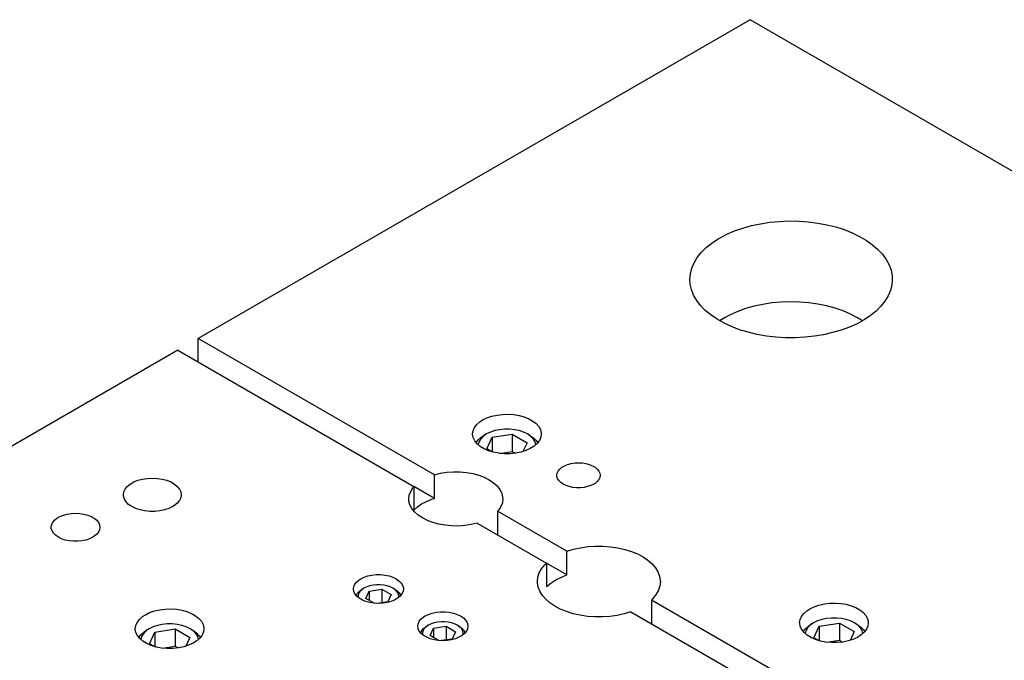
# Model space of a CAD drawing. Header units: inches. Extents: x 3 to 351, y 4 to 271.
# Tile 354 of 530: x 159.68 to 168.2, y 264.92 to 270.46. Entities that reach past the tile are written whole.
import ezdxf

# ---------------------------------------------------------------- set-up
doc = ezdxf.new("R2010")
doc.units = ezdxf.units.IN
doc.header["$LTSCALE"] = 0.5
doc.header["$MEASUREMENT"] = 0
doc.layers.add('DST', color=7, linetype='Continuous')

msp = doc.modelspace()

# ---------------------------------------------------------------- linework, layer by layer
at = {"layer": 'DST', "color": 254, "linetype": 'Continuous'}
for p, q in [((165.9988, 270.4622), (161.2258, 267.7066)), ((169.9321, 268.1914), (165.9988, 270.4622)), ((165.8625, 268.6355), (165.934, 268.6606)), ((165.934, 268.6606), (166.0093, 268.6816)), ((166.0093, 268.6816), (166.0877, 268.6984)), ((166.0877, 268.6984), (166.1686, 268.7108)), ((166.1686, 268.7108), (166.2511, 268.7187)), ((166.2511, 268.7187), (166.3345, 268.722)), ((166.3345, 268.722), (166.4182, 268.7206)), ((166.4182, 268.7206), (166.5012, 268.7147)), ((166.5012, 268.7147), (166.5828, 268.7042)), ((166.5828, 268.7042), (166.6624, 268.6893)), ((166.6624, 268.6893), (166.7391, 268.6701)), ((166.7391, 268.6701), (166.8122, 268.6467)), ((166.8122, 268.6467), (166.8812, 268.6194)), ((165.6662, 268.5304), (165.7212, 268.5668)), ((165.7212, 268.5668), (165.7337, 268.5741)), ((165.7337, 268.5741), (165.7956, 268.6066)), ((165.7956, 268.6066), (165.8625, 268.6355)), ((166.8812, 268.6194), (166.9454, 268.5884)), ((166.9454, 268.5884), (167.0041, 268.554)), ((165.5755, 268.4493), (165.6175, 268.4911)), ((165.6175, 268.4911), (165.6662, 268.5304)), ((167.0041, 268.554), (167.0569, 268.5165)), ((167.0569, 268.5165), (167.1032, 268.4763)), ((167.1032, 268.4763), (167.1427, 268.4337)), ((165.5131, 268.3598), (165.5406, 268.4055)), ((165.5406, 268.4055), (165.5755, 268.4493)), ((167.1427, 268.4337), (167.1749, 268.3892)), ((167.1749, 268.3892), (167.1997, 268.3431)), ((165.4814, 268.2651), (165.4933, 268.3129)), ((165.4933, 268.3129), (165.5131, 268.3598)), ((167.1997, 268.3431), (167.2166, 268.2958)), ((165.4774, 268.2169), (165.4814, 268.2651)), ((165.4803, 268.1758), (165.4774, 268.2169)), ((167.2166, 268.2958), (167.2257, 268.2478)), ((167.2274, 268.2169), (167.2234, 268.1687)), ((167.2257, 268.2478), (167.2274, 268.2169)), ((165.4911, 268.1279), (165.4803, 268.1758)), ((167.2234, 268.1687), (167.2114, 268.1209)), ((165.5097, 268.0808), (165.4911, 268.1279)), ((165.5361, 268.035), (165.5097, 268.0808)), ((167.1916, 268.074), (167.1641, 268.0283)), ((167.2114, 268.1209), (167.1916, 268.074)), ((165.5699, 267.9908), (165.5361, 268.035)), ((165.6109, 267.9487), (165.5699, 267.9908)), ((167.1292, 267.9845), (167.0873, 267.9427)), ((167.1641, 268.0283), (167.1292, 267.9845)), ((165.6586, 267.9091), (165.6109, 267.9487)), ((165.7127, 267.8722), (165.6586, 267.9091)), ((167.0385, 267.9034), (166.9836, 267.867)), ((167.0873, 267.9427), (167.0385, 267.9034)), ((165.7726, 267.8385), (165.7127, 267.8722)), ((165.8378, 267.8083), (165.7726, 267.8385)), ((165.9078, 267.7818), (165.8378, 267.8083)), ((166.8569, 267.8041), (166.7863, 267.7782)), ((166.9228, 267.8338), (166.8569, 267.8041)), ((166.9836, 267.867), (166.9228, 267.8338)), ((163.2683, 266.5274), (161.2258, 267.7066)), ((161.2258, 267.5025), (161.2258, 267.7066)), ((165.9818, 267.7593), (165.9078, 267.7818)), ((166.0591, 267.7409), (165.9818, 267.7593)), ((166.1392, 267.7269), (166.0591, 267.7409)), ((166.2212, 267.7174), (166.1392, 267.7269)), ((166.3044, 267.7125), (166.2212, 267.7174)), ((166.388, 267.7121), (166.3044, 267.7125)), ((166.4713, 267.7164), (166.388, 267.7121)), ((166.5536, 267.7253), (166.4713, 267.7164)), ((166.634, 267.7386), (166.5536, 267.7253)), ((166.7118, 267.7563), (166.634, 267.7386)), ((166.7863, 267.7782), (166.7118, 267.7563)), ((161.0491, 267.6045), (156.8064, 265.1551)), ((161.0491, 267.6045), (163.0915, 266.4253)), ((163.7224, 267.0193), (163.7642, 267.0337)), ((163.7642, 267.0337), (163.8095, 267.044)), ((163.8095, 267.044), (163.8571, 267.0499)), ((163.8571, 267.0499), (163.9057, 267.0512)), ((163.9057, 267.0512), (163.9541, 267.0479)), ((163.9541, 267.0479), (164.0009, 267.0401)), ((164.0009, 267.0401), (164.0448, 267.0279)), ((164.0448, 267.0279), (164.0847, 267.0118)), ((163.6142, 266.9352), (163.6336, 266.961)), ((163.6336, 266.961), (163.6601, 266.9846)), ((163.6601, 266.9846), (163.6853, 267.0011)), ((163.6853, 267.0011), (163.7224, 267.0193)), ((164.0847, 267.0118), (164.1195, 266.9922)), ((164.1195, 266.9922), (164.1483, 266.9695)), ((164.1483, 266.9695), (164.1702, 266.9444)), ((164.1702, 266.9444), (164.1848, 266.9176)), ((163.5983, 266.8799), (163.6023, 266.9079)), ((163.5984, 266.8762), (163.5983, 266.8799)), ((163.6034, 266.8482), (163.5984, 266.8762)), ((163.6023, 266.9079), (163.6142, 266.9352)), ((164.1881, 266.8519), (164.1762, 266.8246)), ((164.1848, 266.9176), (164.1916, 266.8897)), ((164.1921, 266.8799), (164.1881, 266.8519)), ((164.1916, 266.8897), (164.1921, 266.8799)), ((163.6163, 266.8211), (163.6034, 266.8482)), ((163.6367, 266.7956), (163.6163, 266.8211)), ((163.6641, 266.7723), (163.6367, 266.7956)), ((163.6976, 266.752), (163.6641, 266.7723)), ((164.1303, 266.7752), (164.0975, 266.7545)), ((164.1568, 266.7988), (164.1303, 266.7752)), ((164.1762, 266.8246), (164.1568, 266.7988)), ((163.7365, 266.735), (163.6976, 266.752)), ((163.7797, 266.722), (163.7365, 266.735)), ((163.8259, 266.7132), (163.7797, 266.722)), ((163.874, 266.7089), (163.8259, 266.7132)), ((163.9227, 266.7092), (163.874, 266.7089)), ((163.9707, 266.7141), (163.9227, 266.7092)), ((164.0166, 266.7235), (163.9707, 266.7141)), ((164.0593, 266.7371), (164.0166, 266.7235)), ((164.0975, 266.7545), (164.0593, 266.7371)), ((164.3703, 266.5923), (164.3934, 266.6056)), ((164.3934, 266.6056), (164.4201, 266.6164)), ((164.4201, 266.6164), (164.4498, 266.6244)), ((164.4498, 266.6244), (164.4813, 266.6293)), ((164.4813, 266.6293), (164.5139, 266.6309)), ((164.5139, 266.6309), (164.5465, 266.6293)), ((164.5465, 266.6293), (164.578, 266.6244)), ((164.578, 266.6244), (164.6076, 266.6164)), ((164.6076, 266.6164), (164.6344, 266.6056)), ((164.6344, 266.6056), (164.6575, 266.5923)), ((163.2683, 266.5274), (163.3207, 266.5403)), ((163.2683, 266.3233), (163.2683, 266.5274)), ((163.3207, 266.5403), (163.3757, 266.5488)), ((163.3757, 266.5488), (163.4323, 266.5528)), ((163.4323, 266.5528), (163.4893, 266.5522)), ((163.4893, 266.5522), (163.5455, 266.547)), ((163.5455, 266.547), (163.6, 266.5373)), ((163.6, 266.5373), (163.6515, 266.5233)), ((163.6515, 266.5233), (163.6992, 266.5053)), ((164.3264, 266.5227), (164.3292, 266.5415)), ((164.3271, 266.5133), (164.3264, 266.5227)), ((164.3328, 266.4947), (164.3271, 266.5133)), ((164.3292, 266.5415), (164.3377, 266.5597)), ((164.3377, 266.5597), (164.3515, 266.5768)), ((164.3515, 266.5768), (164.3703, 266.5923)), ((164.6575, 266.5923), (164.6763, 266.5768)), ((164.6763, 266.5768), (164.6901, 266.5597)), ((164.6901, 266.5597), (164.6985, 266.5415)), ((164.6985, 266.5415), (164.7014, 266.5227)), ((164.7014, 266.5227), (164.6985, 266.5039)), ((160.5932, 266.4037), (160.6116, 266.4265)), ((160.6116, 266.4265), (160.6366, 266.4471)), ((160.6366, 266.4471), (160.6674, 266.4649)), ((160.6674, 266.4649), (160.7031, 266.4793)), ((160.7031, 266.4793), (160.7426, 266.4899)), ((160.7426, 266.4899), (160.7847, 266.4964)), ((160.7847, 266.4964), (160.8281, 266.4986)), ((160.8281, 266.4986), (160.8715, 266.4964)), ((160.8715, 266.4964), (160.9136, 266.4899)), ((160.9136, 266.4899), (160.9531, 266.4793)), ((160.9531, 266.4793), (160.9888, 266.4649)), ((160.9888, 266.4649), (161.0196, 266.4471)), ((161.0196, 266.4471), (161.0446, 266.4265)), ((161.0446, 266.4265), (161.063, 266.4037)), ((163.6992, 266.5053), (163.742, 266.4836)), ((163.742, 266.4836), (163.7791, 266.4586)), ((163.7791, 266.4586), (163.8099, 266.4309)), ((163.8099, 266.4309), (163.8336, 266.401)), ((164.344, 266.4769), (164.3328, 266.4947)), ((164.3603, 266.4606), (164.344, 266.4769)), ((164.3813, 266.4461), (164.3603, 266.4606)), ((164.4064, 266.434), (164.3813, 266.4461)), ((164.4347, 266.4246), (164.4064, 266.434)), ((164.6214, 266.434), (164.5931, 266.4246)), ((164.6465, 266.4461), (164.6214, 266.434)), ((164.6575, 266.4531), (164.6465, 266.4461)), ((164.6763, 266.4686), (164.6575, 266.4531)), ((164.6901, 266.4857), (164.6763, 266.4686)), ((164.6985, 266.5039), (164.6901, 266.4857)), ((160.5781, 266.3543), (160.5819, 266.3794)), ((160.5791, 266.3417), (160.5781, 266.3543)), ((160.5866, 266.3169), (160.5791, 266.3417)), ((160.5819, 266.3794), (160.5932, 266.4037)), ((161.063, 266.4037), (161.0743, 266.3794)), ((161.0743, 266.3794), (161.0781, 266.3543)), ((161.0781, 266.3543), (161.0743, 266.3292)), ((163.047, 266.3186), (163.051, 266.3514)), ((163.051, 266.3514), (163.0629, 266.3835)), ((163.0629, 266.3835), (163.0825, 266.4144)), ((163.0825, 266.4144), (163.0915, 266.4253)), ((163.0915, 266.4253), (163.0915, 266.2212)), ((163.2683, 266.3233), (163.0915, 266.4253)), ((163.8336, 266.401), (163.8498, 266.3695)), ((163.8498, 266.3695), (163.8582, 266.3369)), ((164.4654, 266.4181), (164.4347, 266.4246)), ((164.4976, 266.4148), (164.4654, 266.4181)), ((164.5302, 266.4148), (164.4976, 266.4148)), ((164.5624, 266.4181), (164.5302, 266.4148)), ((164.5931, 266.4246), (164.5624, 266.4181)), ((160.6015, 266.2933), (160.5866, 266.3169)), ((160.6233, 266.2715), (160.6015, 266.2933)), ((160.6513, 266.2522), (160.6233, 266.2715)), ((161.0196, 266.2615), (161.0049, 266.2522)), ((161.0446, 266.2821), (161.0196, 266.2615)), ((161.063, 266.3049), (161.0446, 266.2821)), ((161.0743, 266.3292), (161.063, 266.3049)), ((163.0482, 266.3002), (163.047, 266.3186)), ((163.0567, 266.2677), (163.0482, 266.3002)), ((163.0729, 266.2361), (163.0567, 266.2677)), ((163.121, 266.2494), (163.1569, 266.2749)), ((163.1569, 266.2749), (163.1987, 266.2972)), ((163.1987, 266.2972), (163.2455, 266.316)), ((163.2455, 266.316), (163.2683, 266.3233)), ((163.8555, 266.2858), (163.8436, 266.2536)), ((163.8595, 266.3186), (163.8555, 266.2858)), ((163.8582, 266.3369), (163.8595, 266.3186)), ((160.0296, 266.1669), (160.0597, 266.1791)), ((160.0597, 266.1791), (160.093, 266.1881)), ((160.093, 266.1881), (160.1286, 266.1936)), ((160.1286, 266.1936), (160.1652, 266.1954)), ((160.1652, 266.1954), (160.2018, 266.1936)), ((160.2018, 266.1936), (160.2373, 266.1881)), ((160.2373, 266.1881), (160.2707, 266.1791)), ((160.2707, 266.1791), (160.3008, 266.1669)), ((160.6847, 266.2361), (160.6513, 266.2522)), ((160.7224, 266.2235), (160.6847, 266.2361)), ((160.7634, 266.2149), (160.7224, 266.2235)), ((160.8063, 266.2105), (160.7634, 266.2149)), ((160.8499, 266.2105), (160.8063, 266.2105)), ((160.8928, 266.2149), (160.8499, 266.2105)), ((160.9338, 266.2235), (160.8928, 266.2149)), ((160.9715, 266.2361), (160.9338, 266.2235)), ((161.0049, 266.2522), (160.9715, 266.2361)), ((163.0966, 266.2062), (163.0729, 266.2361)), ((163.0915, 266.2212), (163.121, 266.2494)), ((163.1273, 266.1785), (163.0966, 266.2062)), ((163.1645, 266.1536), (163.1273, 266.1785)), ((163.824, 266.2227), (163.8149, 266.2118)), ((164.414, 265.866), (163.8149, 266.2118)), ((163.8149, 266.2118), (163.8149, 266.0077)), ((163.8436, 266.2536), (163.824, 266.2227)), ((159.9542, 266.0736), (159.9574, 266.0948)), ((159.9574, 266.0948), (159.967, 266.1153)), ((159.967, 266.1153), (159.9825, 266.1345)), ((159.9825, 266.1345), (160.0036, 266.1519)), ((160.0036, 266.1519), (160.0296, 266.1669)), ((160.3008, 266.1669), (160.3268, 266.1519)), ((160.3268, 266.1519), (160.3479, 266.1345)), ((160.3479, 266.1345), (160.3634, 266.1153)), ((160.3634, 266.1153), (160.3729, 266.0948)), ((160.3729, 266.0948), (160.3761, 266.0736)), ((163.2073, 266.1319), (163.1645, 266.1536)), ((163.255, 266.1139), (163.2073, 266.1319)), ((163.3065, 266.0999), (163.255, 266.1139)), ((163.361, 266.0902), (163.3065, 266.0999)), ((163.4172, 266.0849), (163.361, 266.0902)), ((163.5307, 266.0883), (163.4742, 266.0843)), ((163.5858, 266.0968), (163.5307, 266.0883)), ((163.6382, 266.1097), (163.5858, 266.0968)), ((163.6382, 266.1097), (164.2372, 265.7639)), ((159.955, 266.063), (159.9542, 266.0736)), ((159.9614, 266.0421), (159.955, 266.063)), ((159.974, 266.0221), (159.9614, 266.0421)), ((159.9924, 266.0038), (159.974, 266.0221)), ((160.016, 265.9875), (159.9924, 266.0038)), ((160.3479, 266.0127), (160.3268, 265.9953)), ((160.3634, 266.032), (160.3479, 266.0127)), ((160.3729, 266.0525), (160.3634, 266.032)), ((160.3761, 266.0736), (160.3729, 266.0525)), ((163.4742, 266.0843), (163.4172, 266.0849)), ((160.0442, 265.9739), (160.016, 265.9875)), ((160.076, 265.9632), (160.0442, 265.9739)), ((160.1106, 265.956), (160.076, 265.9632)), ((160.1468, 265.9523), (160.1106, 265.956)), ((160.1836, 265.9523), (160.1468, 265.9523)), ((160.2198, 265.956), (160.1836, 265.9523)), ((160.2543, 265.9632), (160.2198, 265.956)), ((160.2862, 265.9739), (160.2543, 265.9632)), ((160.3144, 265.9875), (160.2862, 265.9739)), ((160.3268, 265.9953), (160.3144, 265.9875)), ((164.414, 265.866), (164.4716, 265.8835)), ((164.414, 265.6618), (164.414, 265.866)), ((164.4716, 265.8835), (164.5325, 265.8969)), ((164.5325, 265.8969), (164.5957, 265.9059)), ((164.5957, 265.9059), (164.6604, 265.9104)), ((164.6604, 265.9104), (164.7256, 265.9102)), ((164.7256, 265.9102), (164.7902, 265.9054)), ((164.7902, 265.9054), (164.8534, 265.8961)), ((164.8534, 265.8961), (164.9141, 265.8824)), ((164.9141, 265.8824), (164.9714, 265.8645)), ((164.9714, 265.8645), (165.0245, 265.8427)), ((165.0245, 265.8427), (165.0726, 265.8173)), ((164.195, 265.7145), (164.2222, 265.7487)), ((164.2222, 265.7487), (164.2372, 265.7639)), ((164.2372, 265.7639), (164.2372, 265.5598)), ((164.414, 265.6618), (164.2372, 265.7639)), ((165.0726, 265.8173), (165.1149, 265.7887)), ((165.1149, 265.7887), (165.1509, 265.7574)), ((165.1509, 265.7574), (165.1799, 265.7237)), ((162.6927, 265.6526), (162.7281, 265.6601)), ((162.7281, 265.6601), (162.7653, 265.6638)), ((162.7653, 265.6638), (162.803, 265.6638)), ((162.803, 265.6638), (162.8402, 265.6601)), ((162.8402, 265.6601), (162.8757, 265.6526)), ((164.1634, 265.6417), (164.1753, 265.6787)), ((164.1753, 265.6787), (164.195, 265.7145)), ((164.3672, 265.6433), (164.414, 265.6618)), ((165.1799, 265.7237), (165.2016, 265.6882)), ((165.2016, 265.6882), (165.2156, 265.6515)), ((162.5709, 265.561), (162.5807, 265.5821)), ((162.5807, 265.5821), (162.5966, 265.6018)), ((162.5966, 265.6018), (162.6183, 265.6197)), ((162.6183, 265.6197), (162.6311, 265.6277)), ((162.6311, 265.6277), (162.66, 265.6417)), ((162.66, 265.6417), (162.6927, 265.6526)), ((162.8757, 265.6526), (162.9084, 265.6417)), ((162.9084, 265.6417), (162.9373, 265.6277)), ((162.9373, 265.6277), (162.9615, 265.611)), ((162.9615, 265.611), (162.9804, 265.5921)), ((162.9804, 265.5921), (162.9933, 265.5717)), ((164.1594, 265.6041), (164.1634, 265.6417)), ((164.1597, 265.5943), (164.1594, 265.6041)), ((164.1658, 265.5568), (164.1597, 265.5943)), ((164.2372, 265.5598), (164.2745, 265.5906)), ((164.2745, 265.5906), (164.318, 265.6186)), ((164.318, 265.6186), (164.3672, 265.6433)), ((165.2156, 265.6515), (165.2216, 265.614)), ((165.2219, 265.6041), (165.2179, 265.5666)), ((165.2216, 265.614), (165.2219, 265.6041)), ((162.5676, 265.5393), (162.5709, 265.561)), ((162.5709, 265.5176), (162.5676, 265.5393)), ((162.5807, 265.4966), (162.5709, 265.5176)), ((162.5966, 265.4768), (162.5807, 265.4966)), ((162.9876, 265.4966), (162.9717, 265.4768)), ((162.9974, 265.5176), (162.9876, 265.4966)), ((162.9933, 265.5717), (162.9999, 265.5502)), ((163.0007, 265.5393), (162.9974, 265.5176)), ((162.9999, 265.5502), (163.0007, 265.5393)), ((164.1798, 265.5201), (164.1658, 265.5568)), ((164.2014, 265.4846), (164.1798, 265.5201)), ((165.1863, 265.4937), (165.1592, 265.4595)), ((165.206, 265.5296), (165.1863, 265.4937)), ((165.2179, 265.5666), (165.206, 265.5296)), ((162.6183, 265.4589), (162.5966, 265.4768)), ((162.645, 265.4435), (162.6183, 265.4589)), ((162.6759, 265.431), (162.645, 265.4435)), ((162.7101, 265.4218), (162.6759, 265.431)), ((162.7466, 265.4162), (162.7101, 265.4218)), ((162.7842, 265.4143), (162.7466, 265.4162)), ((162.8218, 265.4162), (162.7842, 265.4143)), ((162.8582, 265.4218), (162.8218, 265.4162)), ((162.8924, 265.431), (162.8582, 265.4218)), ((162.9234, 265.4435), (162.8924, 265.431)), ((162.95, 265.4589), (162.9234, 265.4435)), ((162.9717, 265.4768), (162.95, 265.4589)), ((164.2305, 265.4509), (164.2014, 265.4846)), ((164.2664, 265.4195), (164.2305, 265.4509)), ((164.3088, 265.3909), (164.2664, 265.4195)), ((165.1592, 265.4595), (165.1442, 265.4444)), ((170.5658, 262.3142), (165.1442, 265.4444)), ((165.1442, 265.4444), (165.1442, 265.2403)), ((166.5926, 265.4007), (166.6379, 265.411)), ((166.6379, 265.411), (166.6855, 265.4169)), ((166.6855, 265.4169), (166.7342, 265.4182)), ((166.7342, 265.4182), (166.7825, 265.4149)), ((166.7825, 265.4149), (166.8293, 265.4071)), ((166.8293, 265.4071), (166.8732, 265.395)), ((160.7684, 265.3171), (160.8056, 265.3353)), ((160.8056, 265.3353), (160.8474, 265.3497)), ((160.8474, 265.3497), (160.8927, 265.36)), ((160.8927, 265.36), (160.9403, 265.3659)), ((160.9403, 265.3659), (160.9889, 265.3672)), ((160.9889, 265.3672), (161.0373, 265.3639)), ((161.0373, 265.3639), (161.0841, 265.3561)), ((161.0841, 265.3561), (161.128, 265.3439)), ((161.128, 265.3439), (161.1679, 265.3278)), ((161.1679, 265.3278), (161.2027, 265.3082)), ((163.1878, 265.3063), (163.2167, 265.3203)), ((163.2167, 265.3203), (163.2494, 265.3312)), ((163.2494, 265.3312), (163.2849, 265.3386)), ((163.2849, 265.3386), (163.3221, 265.3424)), ((163.3221, 265.3424), (163.3598, 265.3424)), ((163.3598, 265.3424), (163.397, 265.3386)), ((163.397, 265.3386), (163.4325, 265.3312)), ((163.4325, 265.3312), (163.4651, 265.3203)), ((163.4651, 265.3203), (163.4941, 265.3063)), ((164.3568, 265.3655), (164.3088, 265.3909)), ((164.41, 265.3437), (164.3568, 265.3655)), ((164.4673, 265.3259), (164.41, 265.3437)), ((164.528, 265.3122), (164.4673, 265.3259)), ((164.9098, 265.3247), (164.8489, 265.3113)), ((164.9674, 265.3423), (164.9098, 265.3247)), ((164.9674, 265.3423), (170.389, 262.2122)), ((166.4426, 265.3022), (166.462, 265.328)), ((166.462, 265.328), (166.4885, 265.3516)), ((166.4885, 265.3516), (166.5137, 265.3681)), ((166.5137, 265.3681), (166.5508, 265.3863)), ((166.5508, 265.3863), (166.5926, 265.4007)), ((166.8732, 265.395), (166.9131, 265.3788)), ((166.9131, 265.3788), (166.9479, 265.3592)), ((166.9479, 265.3592), (166.9767, 265.3365)), ((166.9767, 265.3365), (166.9987, 265.3114)), ((160.6855, 265.2239), (160.6974, 265.2512)), ((160.6974, 265.2512), (160.7168, 265.277)), ((160.7168, 265.277), (160.7433, 265.3005)), ((160.7433, 265.3005), (160.7684, 265.3171)), ((161.2027, 265.3082), (161.2315, 265.2855)), ((161.2315, 265.2855), (161.2534, 265.2604)), ((161.2534, 265.2604), (161.268, 265.2336)), ((163.1244, 265.2179), (163.1277, 265.2396)), ((163.1277, 265.2396), (163.1375, 265.2606)), ((163.1375, 265.2606), (163.1534, 265.2804)), ((163.1534, 265.2804), (163.1751, 265.2982)), ((163.1751, 265.2982), (163.1878, 265.3063)), ((163.4941, 265.3063), (163.5183, 265.2896)), ((163.5183, 265.2896), (163.5372, 265.2707)), ((163.5372, 265.2707), (163.5501, 265.2502)), ((163.5501, 265.2502), (163.5567, 265.2288)), ((164.5911, 265.3029), (164.528, 265.3122)), ((164.6557, 265.2981), (164.5911, 265.3029)), ((164.7209, 265.2979), (164.6557, 265.2981)), ((164.7856, 265.3024), (164.7209, 265.2979)), ((164.8489, 265.3113), (164.7856, 265.3024)), ((166.4267, 265.2469), (166.4307, 265.2749)), ((166.4268, 265.2432), (166.4267, 265.2469)), ((166.4318, 265.2152), (166.4268, 265.2432)), ((166.4307, 265.2749), (166.4426, 265.3022)), ((166.9987, 265.3114), (167.0132, 265.2846)), ((167.0132, 265.2846), (167.02, 265.2567)), ((167.0205, 265.2469), (167.0165, 265.2189)), ((167.02, 265.2567), (167.0205, 265.2469)), ((160.6815, 265.1959), (160.6855, 265.2239)), ((160.6816, 265.1922), (160.6815, 265.1959)), ((160.6866, 265.1642), (160.6816, 265.1922)), ((160.6995, 265.1371), (160.6866, 265.1642)), ((161.2712, 265.1679), (161.2594, 265.1406)), ((161.268, 265.2336), (161.2747, 265.2057)), ((161.2752, 265.1959), (161.2712, 265.1679)), ((161.2747, 265.2057), (161.2752, 265.1959)), ((163.1277, 265.1961), (163.1244, 265.2179)), ((163.1375, 265.1751), (163.1277, 265.1961)), ((163.1534, 265.1553), (163.1375, 265.1751)), ((163.1751, 265.1375), (163.1534, 265.1553)), ((163.5285, 265.1553), (163.5068, 265.1375)), ((163.5444, 265.1751), (163.5285, 265.1553)), ((163.5542, 265.1961), (163.5444, 265.1751)), ((163.5575, 265.2179), (163.5542, 265.1961)), ((163.5567, 265.2288), (163.5575, 265.2179)), ((166.4447, 265.1881), (166.4318, 265.2152)), ((166.4651, 265.1626), (166.4447, 265.1881)), ((166.4925, 265.1393), (166.4651, 265.1626)), ((166.9852, 265.1659), (166.9587, 265.1423)), ((167.0046, 265.1916), (166.9852, 265.1659)), ((167.0165, 265.2189), (167.0046, 265.1916)), ((160.7199, 265.1116), (160.6995, 265.1371)), ((160.7473, 265.0883), (160.7199, 265.1116)), ((160.7808, 265.0679), (160.7473, 265.0883)), ((160.8197, 265.051), (160.7808, 265.0679)), ((161.1807, 265.0705), (161.1424, 265.0531)), ((161.2135, 265.0912), (161.1807, 265.0705)), ((161.2399, 265.1148), (161.2135, 265.0912)), ((161.2594, 265.1406), (161.2399, 265.1148)), ((163.2018, 265.1221), (163.1751, 265.1375)), ((163.2327, 265.1096), (163.2018, 265.1221)), ((163.2669, 265.1004), (163.2327, 265.1096)), ((163.3033, 265.0947), (163.2669, 265.1004)), ((163.3409, 265.0928), (163.3033, 265.0947)), ((163.3785, 265.0947), (163.3409, 265.0928)), ((163.415, 265.1004), (163.3785, 265.0947)), ((163.4492, 265.1096), (163.415, 265.1004)), ((163.4801, 265.1221), (163.4492, 265.1096)), ((163.5068, 265.1375), (163.4801, 265.1221)), ((166.5261, 265.119), (166.4925, 265.1393)), ((166.5649, 265.1021), (166.5261, 265.119)), ((166.6081, 265.089), (166.5649, 265.1021)), ((166.6544, 265.0803), (166.6081, 265.089)), ((166.7025, 265.076), (166.6544, 265.0803)), ((166.7512, 265.0763), (166.7025, 265.076)), ((166.7991, 265.0812), (166.7512, 265.0763)), ((166.845, 265.0905), (166.7991, 265.0812)), ((166.8877, 265.1041), (166.845, 265.0905)), ((166.9259, 265.1215), (166.8877, 265.1041)), ((166.9587, 265.1423), (166.9259, 265.1215)), ((160.8629, 265.038), (160.8197, 265.051)), ((160.9091, 265.0292), (160.8629, 265.038)), ((160.9572, 265.0249), (160.9091, 265.0292)), ((161.0059, 265.0252), (160.9572, 265.0249)), ((161.0539, 265.0301), (161.0059, 265.0252)), ((161.0998, 265.0395), (161.0539, 265.0301)), ((161.1424, 265.0531), (161.0998, 265.0395))]:
    msp.add_line(p, q, dxfattribs=at)
at = {"layer": 'DST', "color": 136, "linetype": 'Continuous'}
for p, q in [((165.9595, 267.9641), (165.891, 267.9396)), ((166.0319, 267.9846), (165.9595, 267.9641)), ((166.1075, 268.0008), (166.0319, 267.9846)), ((166.1854, 268.0126), (166.1075, 268.0008)), ((166.265, 268.0199), (166.1854, 268.0126)), ((166.3455, 268.0226), (166.265, 268.0199)), ((166.426, 268.0207), (166.3455, 268.0226)), ((166.5058, 268.0141), (166.426, 268.0207)), ((166.5841, 268.0031), (166.5058, 268.0141)), ((166.6601, 267.9876), (166.5841, 268.0031)), ((166.7331, 267.9679), (166.6601, 267.9876)), ((166.8023, 267.9441), (166.7331, 267.9679)), ((165.7778, 267.8852), (165.7337, 267.8597)), ((165.7778, 267.8852), (165.7354, 267.8587)), ((165.827, 267.9113), (165.7778, 267.8852)), ((165.891, 267.9396), (165.827, 267.9113)), ((166.8672, 267.9164), (166.8023, 267.9441)), ((166.9269, 267.8852), (166.8672, 267.9164)), ((166.9711, 267.8597), (166.9269, 267.8852)), ((166.9694, 267.8587), (166.9269, 267.8852))]:
    msp.add_line(p, q, dxfattribs=at)
at = {"layer": 'DST', "color": 132, "linetype": 'Continuous'}
for p, q in [((163.6476, 266.8294), (163.6736, 266.8523)), ((163.6904, 266.8606), (163.6686, 266.8388)), ((163.6736, 266.8523), (163.6963, 266.8671)), ((163.7184, 266.8799), (163.6904, 266.8606)), ((163.7184, 266.8799), (163.6963, 266.8671)), ((163.7518, 266.8961), (163.7184, 266.8799)), ((163.7184, 266.8799), (163.7184, 266.8799)), ((163.7895, 266.9087), (163.7518, 266.8961)), ((163.7676, 266.8515), (163.9419, 266.8785)), ((163.8305, 266.9173), (163.7895, 266.9087)), ((163.8734, 266.9216), (163.8305, 266.9173)), ((163.917, 266.9216), (163.8734, 266.9216)), ((163.9599, 266.9173), (163.917, 266.9216)), ((163.9419, 266.8785), (164.0695, 266.8048)), ((163.9419, 266.8785), (163.9419, 266.7299)), ((164.0008, 266.9087), (163.9599, 266.9173)), ((164.0386, 266.8961), (164.0008, 266.9087)), ((164.072, 266.8799), (164.0386, 266.8961)), ((164.0941, 266.8671), (164.072, 266.8799)), ((164.0761, 266.8775), (164.072, 266.8799)), ((164.1033, 266.8578), (164.0761, 266.8775)), ((164.0941, 266.8671), (164.1246, 266.8462)), ((164.1242, 266.8357), (164.1033, 266.8578)), ((163.6287, 266.8043), (163.6476, 266.8294)), ((163.6461, 266.7904), (163.6457, 266.787)), ((163.6537, 266.8152), (163.6461, 266.7904)), ((163.6686, 266.8388), (163.6537, 266.8152)), ((163.7209, 266.7509), (163.7676, 266.8515)), ((163.7676, 266.8515), (163.7676, 266.7251)), ((164.0695, 266.8048), (164.034, 266.7284)), ((164.1381, 266.8119), (164.1242, 266.8357)), ((164.1246, 266.8462), (164.1487, 266.8227)), ((164.1447, 266.787), (164.1381, 266.8119)), ((164.1487, 266.8227), (164.1616, 266.8043)), ((163.7635, 266.7263), (163.7209, 266.7509)), ((163.8305, 266.7126), (163.9419, 266.7299)), ((163.9419, 266.7299), (163.9694, 266.7139)), ((162.7687, 265.5769), (162.7383, 265.5738)), ((162.7996, 265.5769), (162.7687, 265.5769)), ((162.83, 265.5738), (162.7996, 265.5769)), ((162.5915, 265.4823), (162.6014, 265.5012)), ((162.6014, 265.5012), (162.6169, 265.5189)), ((162.613, 265.5015), (162.6077, 265.4839)), ((162.6236, 265.5182), (162.613, 265.5015)), ((162.6169, 265.5189), (162.6375, 265.5347)), ((162.639, 265.5337), (162.6236, 265.5182)), ((162.6375, 265.5347), (162.645, 265.5393)), ((162.6589, 265.5473), (162.639, 265.5337)), ((162.6589, 265.5473), (162.645, 265.5393)), ((162.6826, 265.5588), (162.6589, 265.5473)), ((162.6589, 265.5473), (162.6589, 265.5473)), ((162.6744, 265.458), (162.7038, 265.5214)), ((162.7093, 265.5677), (162.6826, 265.5588)), ((162.7038, 265.5214), (162.8136, 265.5384)), ((162.7038, 265.5214), (162.7038, 265.4411)), ((162.7383, 265.5738), (162.7093, 265.5677)), ((162.8136, 265.5384), (162.8939, 265.492)), ((162.8136, 265.5384), (162.8136, 265.4207)), ((162.859, 265.5677), (162.83, 265.5738)), ((162.8858, 265.5588), (162.859, 265.5677)), ((162.8939, 265.492), (162.8645, 265.4286)), ((162.9094, 265.5473), (162.8858, 265.5588)), ((162.9234, 265.5393), (162.9094, 265.5473)), ((162.9284, 265.5344), (162.9094, 265.5473)), ((162.9234, 265.5393), (162.9454, 265.5241)), ((162.9441, 265.519), (162.9284, 265.5344)), ((162.9549, 265.5023), (162.9441, 265.519)), ((162.9454, 265.5241), (162.9626, 265.507)), ((162.9605, 265.4848), (162.9549, 265.5023)), ((162.9626, 265.507), (162.9743, 265.4884)), ((162.6077, 265.4839), (162.6076, 265.467)), ((162.7469, 265.4162), (162.6744, 265.458)), ((162.8645, 265.4286), (162.773, 265.4145)), ((162.9608, 265.467), (162.9605, 265.4848)), ((162.9743, 265.4884), (162.9768, 265.4823)), ((160.9566, 265.2376), (160.9137, 265.2332)), ((161.0002, 265.2376), (160.9566, 265.2376)), ((161.0431, 265.2332), (161.0002, 265.2376)), ((163.2393, 265.2374), (163.2157, 265.2259)), ((163.2661, 265.2463), (163.2393, 265.2374)), ((163.2951, 265.2524), (163.2661, 265.2463)), ((163.3255, 265.2555), (163.2951, 265.2524)), ((163.3564, 265.2555), (163.3255, 265.2555)), ((163.3868, 265.2524), (163.3564, 265.2555)), ((163.4158, 265.2463), (163.3868, 265.2524)), ((163.4426, 265.2374), (163.4158, 265.2463)), ((163.4662, 265.2259), (163.4426, 265.2374)), ((166.502, 265.2193), (166.5247, 265.2342)), ((166.5468, 265.2469), (166.5188, 265.2276)), ((166.5468, 265.2469), (166.5247, 265.2342)), ((166.5802, 265.2631), (166.5468, 265.2469)), ((166.5468, 265.2469), (166.5468, 265.2469)), ((166.618, 265.2757), (166.5802, 265.2631)), ((166.596, 265.2185), (166.7703, 265.2455)), ((166.6589, 265.2843), (166.618, 265.2757)), ((166.7018, 265.2886), (166.6589, 265.2843)), ((166.7454, 265.2886), (166.7018, 265.2886)), ((166.7883, 265.2843), (166.7454, 265.2886)), ((166.7703, 265.2455), (166.8979, 265.1718)), ((166.7703, 265.2455), (166.7703, 265.0969)), ((166.8293, 265.2757), (166.7883, 265.2843)), ((166.867, 265.2631), (166.8293, 265.2757)), ((166.9004, 265.2469), (166.867, 265.2631)), ((166.9225, 265.2342), (166.9004, 265.2469)), ((166.9045, 265.2445), (166.9004, 265.2469)), ((166.9317, 265.2248), (166.9045, 265.2445)), ((166.9225, 265.2342), (166.953, 265.2133)), ((160.7308, 265.1454), (160.7567, 265.1683)), ((160.7518, 265.1548), (160.7369, 265.1312)), ((160.7736, 265.1766), (160.7518, 265.1548)), ((160.7567, 265.1683), (160.7795, 265.1831)), ((160.8016, 265.1959), (160.7736, 265.1766)), ((160.8016, 265.1959), (160.7795, 265.1831)), ((160.835, 265.2121), (160.8016, 265.1959)), ((160.8016, 265.1959), (160.8016, 265.1959)), ((160.8041, 265.0669), (160.8508, 265.1675)), ((160.8727, 265.2246), (160.835, 265.2121)), ((160.8508, 265.1675), (161.0251, 265.1944)), ((160.8508, 265.1675), (160.8508, 265.0411)), ((160.9137, 265.2332), (160.8727, 265.2246)), ((161.0251, 265.1944), (161.1526, 265.1208)), ((161.0251, 265.1944), (161.0251, 265.0458)), ((161.084, 265.2246), (161.0431, 265.2332)), ((161.1218, 265.2121), (161.084, 265.2246)), ((161.1551, 265.1959), (161.1218, 265.2121)), ((161.1772, 265.1831), (161.1551, 265.1959)), ((161.1593, 265.1934), (161.1551, 265.1959)), ((161.1865, 265.1738), (161.1593, 265.1934)), ((161.1772, 265.1831), (161.2078, 265.1622)), ((161.2074, 265.1517), (161.1865, 265.1738)), ((161.2213, 265.1279), (161.2074, 265.1517)), ((161.2078, 265.1622), (161.2319, 265.1386)), ((163.1483, 265.1608), (163.1582, 265.1798)), ((163.1582, 265.1798), (163.1737, 265.1974)), ((163.1645, 265.1625), (163.1643, 265.1455)), ((163.1698, 265.18), (163.1645, 265.1625)), ((163.1804, 265.1968), (163.1698, 265.18)), ((163.1737, 265.1974), (163.1943, 265.2133)), ((163.1958, 265.2122), (163.1804, 265.1968)), ((163.1943, 265.2133), (163.2018, 265.2179)), ((163.2157, 265.2259), (163.1958, 265.2122)), ((163.2157, 265.2259), (163.2018, 265.2179)), ((163.2157, 265.2259), (163.2157, 265.2259)), ((163.2312, 265.1366), (163.2606, 265.2)), ((163.2606, 265.2), (163.3704, 265.2169)), ((163.2606, 265.2), (163.2606, 265.1196)), ((163.3704, 265.2169), (163.4507, 265.1705)), ((163.3704, 265.2169), (163.3704, 265.0993)), ((163.4507, 265.1705), (163.4213, 265.1072)), ((163.4801, 265.2179), (163.4662, 265.2259)), ((163.4852, 265.213), (163.4662, 265.2259)), ((163.4801, 265.2179), (163.5022, 265.2027)), ((163.5009, 265.1976), (163.4852, 265.213)), ((163.5117, 265.1809), (163.5009, 265.1976)), ((163.5022, 265.2027), (163.5194, 265.1855)), ((163.5173, 265.1634), (163.5117, 265.1809)), ((163.5176, 265.1455), (163.5173, 265.1634)), ((163.5194, 265.1855), (163.5311, 265.1669)), ((163.5311, 265.1669), (163.5336, 265.1608)), ((166.4572, 265.1713), (166.4761, 265.1964)), ((166.4746, 265.1574), (166.4741, 265.154)), ((166.4821, 265.1822), (166.4746, 265.1574)), ((166.4761, 265.1964), (166.502, 265.2193)), ((166.497, 265.2059), (166.4821, 265.1822)), ((166.5188, 265.2276), (166.497, 265.2059)), ((166.5493, 265.1179), (166.596, 265.2185)), ((166.596, 265.2185), (166.596, 265.0922)), ((166.8979, 265.1718), (166.8624, 265.0954)), ((166.9526, 265.2027), (166.9317, 265.2248)), ((166.9666, 265.1789), (166.9526, 265.2027)), ((166.953, 265.2133), (166.9771, 265.1897)), ((166.9731, 265.154), (166.9666, 265.1789)), ((166.9771, 265.1897), (166.99, 265.1713)), ((160.7119, 265.1203), (160.7308, 265.1454)), ((160.7293, 265.1064), (160.7289, 265.103)), ((160.7369, 265.1312), (160.7293, 265.1064)), ((160.8467, 265.0423), (160.8041, 265.0669)), ((161.1526, 265.1208), (161.1172, 265.0444)), ((161.2279, 265.103), (161.2213, 265.1279)), ((161.2319, 265.1386), (161.2448, 265.1203)), ((163.3037, 265.0947), (163.2312, 265.1366)), ((163.4213, 265.1072), (163.3298, 265.093)), ((166.5919, 265.0933), (166.5493, 265.1179)), ((166.6589, 265.0796), (166.7703, 265.0969)), ((166.7703, 265.0969), (166.7978, 265.081)), ((160.9137, 265.0286), (161.0251, 265.0458)), ((161.0251, 265.0458), (161.0526, 265.0299))]:
    msp.add_line(p, q, dxfattribs=at)

doc.saveas('drawing.dxf')
